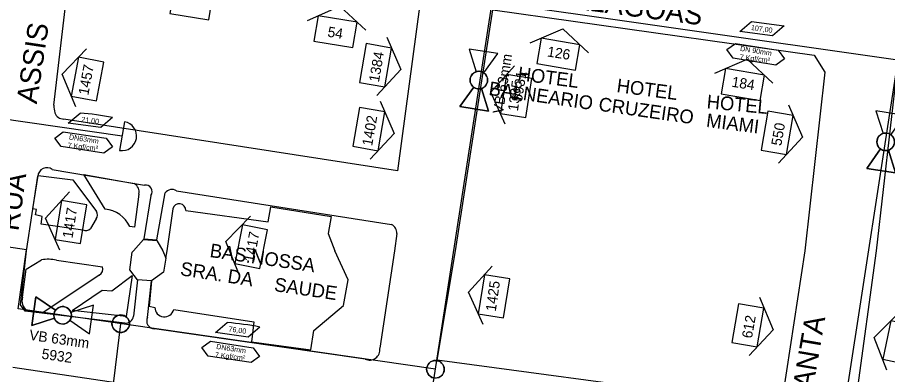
# Model space of a CAD drawing. Extents: x 325709 to 364434, y 7573432 to 7597073.
# Drawn here: x 338158.4 to 338412.3, y 7589465.9 to 7589570 of the extents above; entities that cross this region are included whole.
import ezdxf

# ---------------------------------------------------------------- set-up
doc = ezdxf.new("R2010")
doc.units = 0
for name, color, linetype in [('EDIFEXISTENT', 7, 'Continuous'), ('EDIFIDENTIF', 7, 'Continuous'), ('EDIFOBRAEXIS', 7, 'Continuous'), ('FORMATO', 7, 'Continuous'), ('LOGRADOURO', 7, 'Continuous'), ('LOGRADOURO_TEXTO', 7, 'Continuous'), ('NUM_REF', 7, 'Continuous'), ('SIMBOLO', 7, 'Continuous'), ('TEXTO', 7, 'Continuous'), ('TUBO_PEAD_GN_63', 7, 'Continuous'), ('TUBO_PEAD_GN_90', 7, 'Continuous'), ('VALVULA_PEAD_63', 7, 'Continuous'), ('VES - BLOQUEIIO', 7, 'Continuous')]:
    doc.layers.add(name, color=color, linetype=linetype)

# ---------------------------------------------------------------- blocks, each defined once
blk = doc.blocks.new('VALVULA_PEAD_DN_63')
at = {"layer": 'VALVULA_PEAD_63'}
for points in [[(-1.14, 0.57), (-4.25, 2.13), (-4.25, -2.13), (-1.14, -0.57)], [(-1.14, -0.57), (-4.25, -2.13), (-4.25, 2.13), (-1.14, 0.57)], [(1.14, -0.57), (4.25, -2.13), (4.25, 2.13), (1.14, 0.57)], [(1.14, -0.57), (4.25, -2.13), (4.25, 2.13), (1.14, 0.57)]]:
    blk.add_lwpolyline(points, dxfattribs=at)
blk.add_circle((0, 0), 1.28, dxfattribs=at)
for start, end in [(90, 270), (270, 90), (153.4349, 206.5651), (0, 26.5651), (333.4349, 0)]:
    blk.add_arc((0, 0), 1.28, start, end, dxfattribs=at)
blk = doc.blocks.new('INTERLIGACAO')
at = {"layer": 'SIMBOLO'}
blk.add_circle((0, 0), 1.28, dxfattribs=at)
for start, end in [(0, 180), (180, 0)]:
    blk.add_arc((0, 0), 1.28, start, end, dxfattribs=at)
blk = doc.blocks.new('NUM_REF')
at = {"layer": 'NUM_REF'}
blk.add_lwpolyline([(-4.3125, 0.9375), (0, 3.75), (4.3125, 0.9375)], dxfattribs=at)
blk.add_lwpolyline([(2.875, -1.875), (2.875, 1.875), (-2.875, 1.875), (-2.875, -1.875)], close=True, dxfattribs=at)

msp = doc.modelspace()

# ---------------------------------------------------------------- linework, layer by layer
at = {"layer": 'EDIFEXISTENT'}
for p, q in [((338202.06, 7589501.91), (338203.77, 7589514.19)), ((338207.48, 7589513.69), (338231.55, 7589510.41)), ((338231.55, 7589510.41), (338232.29, 7589514.74)), ((338232.29, 7589514.74), (338249.9, 7589512)), ((338249.9, 7589512), (338249.05, 7589507.02)), ((338249.05, 7589507.02), (338250.95, 7589501.91)), ((338192.22, 7589501.91), (338195.19, 7589505.25)), ((338195.19, 7589505.25), (338199.08, 7589504.94)), ((338199.08, 7589504.94), (338200.78, 7589501.91)), ((338191.18, 7589496.4), (338191.81, 7589501.57)), ((338191.81, 7589501.57), (338192.22, 7589501.91)), ((338200.78, 7589501.91), (338201.7, 7589499.84)), ((338201.7, 7589499.84), (338202.06, 7589501.91)), ((338254.87, 7589493.5), (338250.95, 7589501.91)), ((338201.7, 7589499.84), (338200.96, 7589495.74)), ((338193.38, 7589493.5), (338191.18, 7589496.4)), ((338197.46, 7589493.16), (338193.38, 7589493.5)), ((338200.96, 7589495.74), (338197.46, 7589493.16)), ((338253.54, 7589486.01), (338254.87, 7589493.5)), ((338197.46, 7589493.16), (338196.77, 7589485.81)), ((338196.77, 7589485.81), (338198.49, 7589485.46)), ((338244.86, 7589478.68), (338253.54, 7589486.01)), ((338203.99, 7589484.83), (338227.31, 7589481.19)), ((338227.31, 7589481.19), (338226.67, 7589475.44)), ((338243.95, 7589473.06), (338244.86, 7589478.68)), ((338226.67, 7589475.44), (338243.95, 7589473.06))]:
    msp.add_line(p, q, dxfattribs=at)
for centre, radius, start, end in [((338205.61, 7589513.82), 1.88, 356.15, 168.6377), ((338201.27, 7589485.46), 2.78, 179.8605, 347.0628)]:
    msp.add_arc(centre, radius, start, end, dxfattribs=at)
at = {"layer": 'EDIFOBRAEXIS'}
for p, q in [((338162.86, 7589514.2), (338164.46, 7589523.94)), ((338183.94, 7589514.12), (338177.73, 7589524.24)), ((338177.73, 7589524.24), (338192.46, 7589521.57)), ((338181.38, 7589511.31), (338179.74, 7589508.43)), ((338160.93, 7589496.64), (338165.39, 7589499.36)), ((338169.78, 7589499.27), (338183.17, 7589497.31)), ((338159.87, 7589488.41), (338160.93, 7589496.64))]:
    msp.add_line(p, q, dxfattribs=at)
for points in [[(338164.46, 7589523.94), (338174.53, 7589522.7), (338181.47, 7589513.42)], [(338193.76, 7589518.5), (338192.55, 7589508.86), (338191.15, 7589509.01)], [(338177.43, 7589508.02), (338165.27, 7589509.73), (338165.59, 7589511.97), (338163.68, 7589512.4), (338163.9, 7589514.05), (338162.86, 7589514.2)], [(338182.19, 7589494.86), (338165.74, 7589483.89), (338161.11, 7589484.52)], [(338174.32, 7589484.5), (338183.14, 7589490.46), (338185.9, 7589490.31), (338191.85, 7589494.75), (338190.07, 7589482.8), (338174.32, 7589484.5)]]:
    msp.add_lwpolyline(points, dxfattribs=at)
for centre, radius, start, end in [((338191.27, 7589519.25), 2.6, 343.151, 62.9467), ((338183.06, 7589505.23), 8.93, 25.0197, 84.3313), ((338179.8, 7589512.44), 1.94, 324.4877, 30.3821), ((338178.27, 7589509.97), 2.12, 246.5555, 313.7767), ((338167.28, 7589484.3), 15.18, 80.5411, 97.1579), ((338181.37, 7589496.61), 1.93, 294.9969, 21.2411), ((338163.1, 7589487.29), 3.41, 160.8994, 234.3189)]:
    msp.add_arc(centre, radius, start, end, dxfattribs=at)
at = {"layer": 'LOGRADOURO'}
for p, q in [((338169.04, 7589544.48), (338174.06, 7589588.26)), ((338275.9, 7589574.59), (338269.3, 7589525.28)), ((338286.19, 7589501.91), (338297.06, 7589572.25)), ((338409.03, 7589501.91), (338415.17, 7589555.61)), ((338394.03, 7589554.04), (338388.11, 7589501.91)), ((338269.3, 7589525.28), (338171.92, 7589540.36)), ((338168.53, 7589525.68), (338195.44, 7589521.1)), ((338161, 7589501.91), (338164.33, 7589523.69)), ((338204.78, 7589519.45), (338267.55, 7589509.65)), ((338269.04, 7589506.97), (338268.44, 7589501.91)), ((338268.44, 7589501.91), (338264.09, 7589473.51)), ((338280.89, 7589470.02), (338286.19, 7589501.91)), ((338388.11, 7589501.91), (338381.23, 7589456.64)), ((338402.33, 7589453.06), (338409.03, 7589501.91)), ((338259.81, 7589470.38), (338198.33, 7589479.16)), ((338157.07, 7589467.98), (338257.79, 7589453.14)), ((338381.23, 7589456.64), (338280.89, 7589470.02))]:
    msp.add_line(p, q, dxfattribs=at)
for points in [[(338297.06, 7589572.25), (338390.92, 7589558.99), (338394.03, 7589554.04)], [(338197.32, 7589518.09), (338195.28, 7589505.41), (338199.07, 7589505.12), (338201.46, 7589518.83)], [(338189.68, 7589480.88), (338160.67, 7589484.39), (338159.3, 7589486.23), (338161, 7589501.91)], [(338196.35, 7589482.53), (338197.46, 7589493.16), (338193.38, 7589493.5), (338192.24, 7589482.88)]]:
    msp.add_lwpolyline(points, dxfattribs=at)
for centre, radius, start, end in [((338177.09, 7589544.15), 8.06, 177.6671, 194.2366), ((338172, 7589543.31), 2.95, 202.8205, 268.3808), ((338166.97, 7589523.55), 2.64, 53.68, 177.0274), ((338195.79, 7589519.23), 1.9, 323.3706, 100.6215), ((338203.44, 7589517.39), 2.45, 56.8647, 143.9898), ((338266.29, 7589507.19), 2.76, 355.319, 62.9917), ((338189.88, 7589483.27), 2.4, 265.1008, 350.5889), ((338198.39, 7589481.47), 2.3, 152.4312, 268.5694), ((338261.14, 7589473.06), 2.99, 243.727, 8.5882)]:
    msp.add_arc(centre, radius, start, end, dxfattribs=at)
at = {"layer": 'SIMBOLO'}
for p, q in [((338173.2, 7589539.21), (338176.64, 7589542.14)), ((338176.64, 7589542.14), (338176.64, 7589542.14)), ((338182.72, 7589537.89), (338173.2, 7589539.21)), ((338173.2, 7589539.21), (338173.2, 7589539.21)), ((338186.15, 7589540.82), (338182.72, 7589537.89)), ((338186.15, 7589540.82), (338186.15, 7589540.82)), ((338182.72, 7589537.89), (338182.72, 7589537.89)), ((338216.16, 7589478.09), (338219.6, 7589481.02)), ((338219.6, 7589481.02), (338219.6, 7589481.02)), ((338225.68, 7589476.77), (338216.16, 7589478.09)), ((338216.16, 7589478.09), (338216.16, 7589478.09)), ((338229.11, 7589479.7), (338225.68, 7589476.77)), ((338229.11, 7589479.7), (338229.11, 7589479.7)), ((338225.68, 7589476.77), (338225.68, 7589476.77))]:
    msp.add_line(p, q, dxfattribs=at)
for points in [[(338378.68, 7589564.61), (338369.16, 7589565.94), (338372.6, 7589568.86), (338382.12, 7589567.53)], [(338367.91, 7589562.44), (338380.38, 7589560.44), (338382.19, 7589557.93), (338382.19, 7589557.93), (338379.68, 7589556.12), (338367.22, 7589558.12), (338365.4, 7589560.63), (338365.4, 7589560.63)], [(338171.76, 7589536.68), (338184.24, 7589534.77), (338186.08, 7589532.28), (338186.08, 7589532.28), (338183.59, 7589530.45), (338171.1, 7589532.35), (338169.27, 7589534.85), (338169.27, 7589534.85)], [(338214.72, 7589475.56), (338227.2, 7589473.65), (338229.04, 7589471.16), (338229.04, 7589471.16), (338226.54, 7589469.33), (338214.06, 7589471.23), (338212.23, 7589473.72), (338212.23, 7589473.72)]]:
    msp.add_lwpolyline(points, close=True, dxfattribs=at)
for centre in [(338170.05, 7589459.88), (338213.01, 7589398.76)]:
    msp.add_arc(centre, 82.53, 78.7446, 85.4199, dxfattribs=at)
at = {"layer": 'TUBO_PEAD_GN_63'}
for p, q in [((338259.51, 7589332.64), (338296.9, 7589574.35)), ((338415.24, 7589557.72), (338371.61, 7589274.36)), ((338188.9, 7589535.42), (338148.85, 7589541.21)), ((338189.62, 7589539.61), (338188.18, 7589531.23)), ((338161.05, 7589502.23), (338143.65, 7589504.75)), ((338158.56, 7589485.02), (338161.05, 7589502.23)), ((338280.35, 7589467.4), (338158.56, 7589485.02)), ((338185.17, 7589453.02), (338188.52, 7589480.69))]:
    msp.add_line(p, q, dxfattribs=at)
msp.add_arc((338188.9, 7589535.42), 4.25, 260.2367, 80.2367, dxfattribs=at)
at = {"layer": 'TUBO_PEAD_GN_90'}
msp.add_line((338193.57, 7589589.34), (338415.28, 7589557.67), dxfattribs=at)

# ---------------------------------------------------------------- block references
at = {"layer": 'FORMATO'}
for p, xscale, yscale, rotation in [((338209.15, 7589573.93), 1.9999999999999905, 1.9999999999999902, -9.391824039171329), ((338251.19, 7589565.89), 1.9999999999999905, 1.9999999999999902, -9.391824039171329), ((338316.21, 7589559.28), 1.9999999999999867, 1.9999999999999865, -9.803787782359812), ((338262.89, 7589556.08), 1.9999999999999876, 1.9999999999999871, -99.8427650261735), ((338178.8, 7589552.06), 1.9999999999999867, 1.999999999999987, 79.40855895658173), ((338370.04, 7589550.46), 1.9999999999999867, 1.9999999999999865, -9.803787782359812), ((338303.9, 7589547.08), 1.9999999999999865, 1.9999999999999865, 80.95103804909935), ((338260.91, 7589537.47), 1.9999999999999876, 1.9999999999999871, -99.8427650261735), ((338380.1, 7589536.37), 1.9999999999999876, 1.9999999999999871, -99.8427650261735), ((338173.99, 7589510.32), 1.9999999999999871, 1.9999999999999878, 80.76620490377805), ((338226.58, 7589503.19), 1.9999999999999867, 1.9999999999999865, 78.81629785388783), ((338297.44, 7589488.67), 1.9999999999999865, 1.9999999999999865, 80.95103804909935), ((338371.55, 7589480.22), 1.9999999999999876, 1.9999999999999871, -99.8427650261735), ((338415.73, 7589475.17), 1.9999999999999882, 1.9999999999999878, 78.14993266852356)]:
    msp.add_blockref('NUM_REF', p, dxfattribs=dict(at, xscale=xscale, yscale=yscale, rotation=rotation))
at = {"layer": 'SIMBOLO', "xscale": 2.0000000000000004, "yscale": 1.9999999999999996, "rotation": 22.031790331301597}
for p in [(338188.52, 7589480.69), (338280.35, 7589467.4)]:
    msp.add_blockref('INTERLIGACAO', p, dxfattribs=at)
at = {"layer": 'VES - BLOQUEIIO'}
for p, xscale, yscale, rotation in [((338293.02, 7589551.75), 1.9999999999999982, 1.9999999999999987, 80.91156229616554), ((338411.76, 7589533.73), 1.9999999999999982, 1.9999999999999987, 80.91156229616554), ((338171.56, 7589483.14), 1.9999999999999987, 1.9999999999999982, -8.233118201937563)]:
    msp.add_blockref('VALVULA_PEAD_DN_63', p, dxfattribs=dict(at, xscale=xscale, yscale=yscale, rotation=rotation))

# ---------------------------------------------------------------- texts
for s, rotation, p in [('54', 350.6082, (338248.71, 7589564.44)), ('1384', 80.1096, (338263.85, 7589550.98)), ('126', 351.1247, (338312.83, 7589558.66)), ('VB 63mm', 80.9116, (338300.01, 7589541.75)), ('1457', 79.3609, (338179.05, 7589547.2)), ('5931', 80.9116, (338305.57, 7589545.29)), ('184', 351.1247, (338366.66, 7589549.83)), ('1385', 81.8795, (338304.41, 7589542.55)), ('1402', 80.1096, (338261.87, 7589532.37)), ('550', 80.1096, (338381.26, 7589532.41)), ('1417', 81.0649, (338174.43, 7589505.46)), ('1417', 79.6421, (338227.41, 7589498.47)), ('1425', 81.8795, (338297.95, 7589484.14)), ('612', 80.1096, (338372.71, 7589476.27)), ('VB 63mm', 351.7669, (338161.67, 7589476)), ('5932', 351.7669, (338165.29, 7589470.5))]:
    msp.add_text(s, height=3, rotation=rotation).set_placement(p)
at = {"layer": 'EDIFIDENTIF'}
for s, rotation, p in [('HOTEL', 352.4822, (338304.19, 7589551.75)), ('HOTEL', 352.4319, (338333.07, 7589548.25)), ('BALNEARIO', 351.7104, (338295.72, 7589547.43)), ('CRUZEIRO', 351.8355, (338327.77, 7589542.85)), ('HOTEL', 354.6073, (338359.39, 7589543.53)), ('MIAMI', 352.7807, (338359.21, 7589538.1)), ('BAS.NOSSA', 351.6541, (338214.32, 7589500.17)), ('SRA. DA', 351.1351, (338205.7, 7589494.85)), ('SAUDE', 351.609, (338233.12, 7589490.23))]:
    msp.add_text(s, height=4, rotation=rotation, dxfattribs=at).set_placement(p)
at = {"layer": 'LOGRADOURO_TEXTO'}
for s, rotation, p in [('ALAGOAS', 352.5744, (338319.89, 7589572.67)), ('ASSIS', 81.4034, (338164.01, 7589544.63)), ('RUA', 82.0986, (338158.64, 7589507.52)), ('SANTA', 80.2658, (338389.61, 7589456.12))]:
    msp.add_text(s, height=6, rotation=rotation, dxfattribs=at).set_placement(p)
at = {"layer": 'TEXTO'}
for s, rotation, p in [('107,00', 352.045, (338372.33, 7589566.39)), ('DN 90mm', 350.8522, (338369.18, 7589560.28)), ('7 Kgf/cm²', 353.407, (338369.09, 7589557.78)), ('21,00', 352.0822, (338176.94, 7589539.59)), ('DN63mm', 351.3265, (338173.34, 7589534.48)), ('7 Kgf/cm²', 353.8813, (338172.98, 7589532.02)), ('76,00', 352.0822, (338219.9, 7589478.46)), ('DN63mm', 351.3265, (338216.3, 7589473.36)), ('7 Kgf/cm²', 353.8813, (338215.94, 7589470.9))]:
    msp.add_text(s, height=1.5, rotation=rotation, dxfattribs=at).set_placement(p)

doc.saveas('drawing.dxf')
